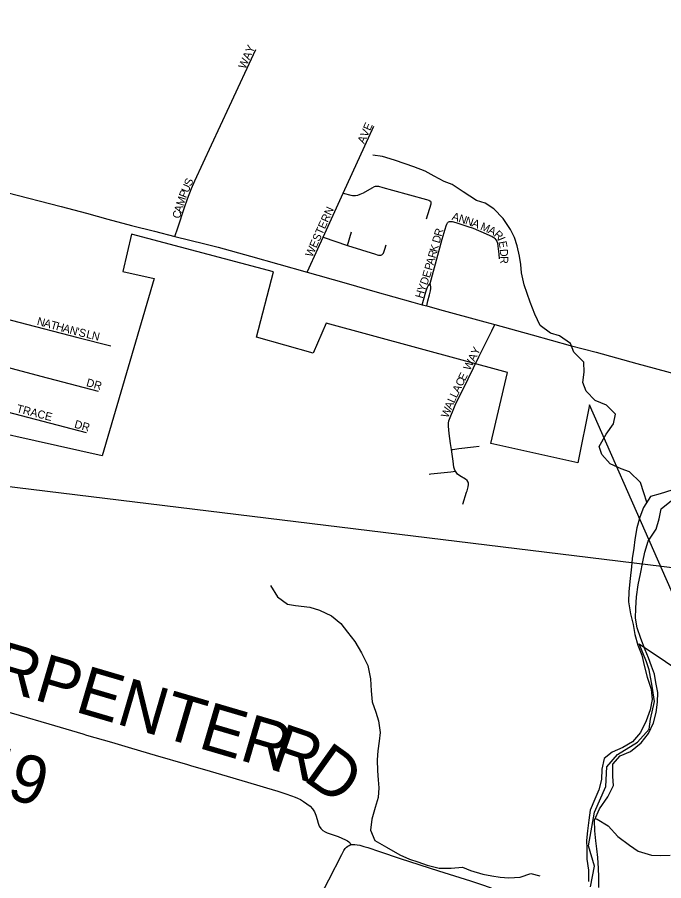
# Model space of a CAD drawing. Extents: x 1451455 to 1749751, y 218250 to 574981.
# Drawn here: x 1559243 to 1563281, y 374828 to 380219 of the extents above; entities that cross this region are included whole.
import ezdxf

# ---------------------------------------------------------------- set-up
doc = ezdxf.new("R2010")
doc.units = 0
for name, color, linetype in [('GM_X_City_Street', 7, 'Continuous'), ('GM_X_City_Street_Text', 7, 'Continuous'), ('GM_X_Corporation', 7, 'Continuous'), ('GM_X_County_Road', 7, 'Continuous'), ('GM_X_Major_Lake', 7, 'Continuous'), ('GM_X_Minor_River', 7, 'Continuous'), ('GM_X_Township', 7, 'Continuous'), ('GM_X_Township_Road', 7, 'Continuous'), ('GM_X_Township_Road_Text', 7, 'Continuous')]:
    doc.layers.add(name, color=color, linetype=linetype)

msp = doc.modelspace()

# ---------------------------------------------------------------- linework, layer by layer
at = {"layer": 'GM_X_City_Street'}
for points in [[(1560227.7, 378850.6), (1560245.4, 378905.2), (1560286.5, 379031), (1560305.4, 379086), (1560332.1, 379149.7), (1560352.5, 379196.8), (1560456.4, 379421.4), (1560567.8, 379662.8), (1560732.1, 380016.9)], [(1561279.1, 379121.5), (1561470.7, 379539.2)], [(1559088.4, 379147.2), (1559176.8, 379124.7), (1559516.8, 379037), (1559674.7, 378995.4), (1559807.9, 378959), (1559955.4, 378919.7), (1560099.6, 378882.6), (1560227.7, 378850.6)], [(1561279.1, 379121.5), (1561326.8, 379108.8), (1561336.3, 379106.8), (1561345.9, 379106.3), (1561355.5, 379106.6), (1561370, 379109), (1561384.8, 379113.5), (1561404.9, 379123), (1561459.1, 379153.4), (1561474.2, 379161.5), (1561481.3, 379164.1), (1561487, 379165), (1561492.2, 379165), (1561499.3, 379163.9), (1561526, 379156.7), (1561587.7, 379139.4), (1561799.6, 379081), (1561814.7, 379076), (1561819.2, 379073.6), (1561823.4, 379070.6), (1561825.5, 379067.1), (1561826.8, 379063.2), (1561826.8, 379058.6), (1561825.7, 379051.5), (1561798.2, 378959.1)], [(1561152.9, 378845.8), (1561279.1, 379121.5)], [(1561898.1, 378834.4), (1561921.4, 378917.5), (1561925.4, 378928.1), (1561929.9, 378935.5), (1561936, 378940.8), (1561941.9, 378943.1), (1561950.6, 378944.3), (1561958.8, 378943.5), (1561983.2, 378937.7), (1562058.4, 378913.3), (1562090.1, 378901.6), (1562171.5, 378866.3), (1562194.3, 378856.4), (1562209.4, 378849.5), (1562219.4, 378843.9), (1562227.1, 378837.6), (1562233.2, 378830), (1562237.8, 378821.4), (1562241.8, 378808.9), (1562245.2, 378789.5), (1562250.3, 378740.6), (1562252.9, 378711.3)], [(1561305.1, 378794.8), (1561329.9, 378879.8)], [(1560227.7, 378850.6), (1560415.3, 378803.8), (1560498.6, 378782.7), (1560700.7, 378727.8), (1561053.2, 378627.3)], [(1561053.2, 378627.3), (1561065.7, 378654.6), (1561152.9, 378845.8)], [(1561152.9, 378845.8), (1561305.1, 378794.8)], [(1561821.2, 378556.9), (1561898.1, 378834.4)], [(1561305.1, 378794.8), (1561481.6, 378738.8), (1561492, 378735.8), (1561499.9, 378734.2), (1561507, 378733.4), (1561514.6, 378733.9), (1561519.7, 378735.8), (1561523.8, 378738.8), (1561526.8, 378742), (1561530.4, 378746.8), (1561532.9, 378751.5), (1561535.6, 378757.6), (1561539.7, 378770.8), (1561547, 378798.2)], [(1561053.2, 378627.3), (1561120.3, 378608.1), (1561313, 378554.1), (1561476.9, 378507.1), (1561713.7, 378440.2), (1561772.5, 378424)], [(1561772.5, 378424), (1561780.1, 378452), (1561794.5, 378504.5), (1561800.6, 378522.7), (1561804.9, 378533.1), (1561810.1, 378542.3), (1561821.2, 378556.9)], [(1561800.8, 378416.2), (1561808.6, 378447.4), (1561818.4, 378486.7), (1561823.5, 378510.1), (1561826.2, 378524.5), (1561826.6, 378534.9), (1561824.9, 378545.3), (1561821.2, 378556.9)], [(1558871.8, 378413.5), (1558883.5, 378410.5), (1559252.4, 378315.6), (1559620.2, 378218.6), (1559827.2, 378167.6)], [(1561772.5, 378424), (1561800.8, 378416.2)], [(1561800.8, 378416.2), (1561881.3, 378394.1), (1562163.1, 378318.2), (1562227, 378300.4)], [(1562127.1, 378098.5), (1562145.1, 378135.6), (1562178.4, 378202.6), (1562207.3, 378260.9), (1562227, 378300.4)], [(1562227, 378300.4), (1562460.1, 378235.3), (1562697.5, 378170.6), (1562859, 378127), (1563112.2, 378058.1), (1563352.9, 377993), (1563490.9, 377954.5)], [(1558789.9, 378136.2), (1558856.1, 378118.7), (1559029.5, 378073), (1559390.2, 377978), (1559748.2, 377884.9)], [(1561938.2, 377699.6), (1561978.6, 377796.3), (1562058.8, 377961.9), (1562127.1, 378098.5)], [(1558711.1, 377875.9), (1558830.5, 377845.2), (1559130, 377768.2), (1559673.4, 377626)], [(1561955.8, 377519.9), (1561950.1, 377557.8), (1561940.3, 377620.9), (1561936.1, 377665.9), (1561936.6, 377685.1), (1561938.2, 377699.6)], [(1561955.8, 377519.9), (1561964.1, 377521), (1562000.3, 377526), (1562093.1, 377537.5), (1562128.9, 377540.9)], [(1561980.3, 377384.7), (1561976.4, 377392), (1561971, 377410), (1561965, 377448.4), (1561955.8, 377519.9)], [(1561816.1, 377366.4), (1561826, 377367.7), (1561951.3, 377381.6), (1561980.3, 377384.7)], [(1562025.6, 377178.7), (1562050.1, 377253.5), (1562052.5, 377263.1), (1562059.5, 377288), (1562062.5, 377302.1), (1562061.9, 377309.9), (1562059.5, 377317.1), (1562053.1, 377326.1), (1562042.4, 377335.2), (1562008.5, 377356.1), (1561993.1, 377366.3), (1561983.6, 377378.5), (1561980.3, 377384.7)]]:
    msp.add_lwpolyline(points, dxfattribs=at)
at = {"layer": 'GM_X_Corporation'}
msp.add_lwpolyline([(1562822.8, 374789.1), (1562848.4, 374918), (1562810.6, 375045.6), (1562848.3, 375255.8), (1562920.5, 375415.4), (1562925.9, 375538.8), (1562992.7, 375616.7), (1563118.1, 375692.8), (1563189.3, 375773.7), (1563197.9, 375837.2), (1563224.5, 375946.4), (1563209.3, 376043.2), (1563190.2, 376143.7), (1563173.1, 376194.9), (1563127.5, 376306.8), (1563622.1, 375976.3), (1562817.5, 377799.2), (1562744.2, 377437.6), (1562202.1, 377558.7), (1562304.6, 378000), (1561173.4, 378308.6), (1561090.6, 378121.4), (1560738.2, 378221.9), (1560843.9, 378629.1), (1559956, 378865.6), (1559901.9, 378631.5), (1560097.1, 378586.9), (1559774.2, 377481.3), (1558672.8, 377726.6)], dxfattribs=at)
at = {"layer": 'GM_X_County_Road'}
for points in [[(1561106.7, 374674.3), (1561113, 374686.7), (1561164.6, 374785.5), (1561188.7, 374832.8), (1561269.8, 374992.3), (1561283.5, 375017), (1561292.1, 375028.5), (1561299.5, 375036.9), (1561308.7, 375044.6), (1561315.6, 375048.9), (1561322.2, 375051.6), (1561327.6, 375053.1)], [(1561327.6, 375053.1), (1561333.2, 375053.8), (1561339, 375054), (1561351.7, 375053.8), (1561367.1, 375052.1), (1561382.3, 375049.3), (1561407.6, 375042.6), (1561432.3, 375035.3), (1561506.6, 375009.9), (1561634.1, 374967.7), (1561874.5, 374890.2), (1562074.1, 374826.6), (1562136.5, 374806.5), (1562203.8, 374784.5)]]:
    msp.add_lwpolyline(points, dxfattribs=at)
at = {"layer": 'GM_X_Major_Lake'}
for points in [[(1563332.2, 377267.2), (1563259.8, 377244.3), (1563199.5, 377227.3), (1563154.2, 377158), (1563131.2, 377098.3), (1563114, 377030.6), (1563100.7, 376958.8), (1563093.7, 376904.9), (1563084.5, 376839), (1563079.6, 376787.1), (1563072.3, 376715.2), (1563062.9, 376633.3)], [(1562875.6, 374785.9), (1562874.8, 374851.9), (1562873.8, 374903.9), (1562869, 374974), (1562864, 375026.1), (1562856.9, 375076.2), (1562850, 375140.3), (1562849.2, 375206.4), (1562880.5, 375275.9), (1562931.8, 375351.1), (1562967.1, 375422.6), (1562964.1, 375478.7), (1562963.5, 375554.7), (1563008.4, 375608), (1563072.9, 375635), (1563139.8, 375688), (1563186.9, 375747.2), (1563218.1, 375814.8), (1563233.2, 375878.5), (1563242.4, 375942.4), (1563243.5, 376002.4), (1563232.6, 376066.6), (1563223.5, 376116.7), (1563204.4, 376167), (1563185.4, 376219.3), (1563164.3, 376269.7), (1563137.6, 376340.1), (1563114.8, 376406.5), (1563103.8, 376466.7), (1563107, 376530.6), (1563110.3, 376600.6), (1563121.6, 376674.4), (1563136.8, 376744.2), (1563150.1, 376818), (1563163.2, 376879.8), (1563184.5, 376947.5), (1563233.8, 377022.7), (1563252.9, 377086.4), (1563266.1, 377150.2), (1563329, 377201.2)], [(1563062.9, 376633.3), (1563061.7, 376569.3), (1563074.4, 376495.1), (1563091.1, 376426.9), (1563100, 376364.7), (1563118.8, 376298.4), (1563143.7, 376236), (1563160.4, 376163.7), (1563177.2, 376099.5), (1563201.9, 376025), (1563208.7, 375958.9), (1563195.5, 375895.1), (1563172.3, 375825.5), (1563137, 375754), (1563086, 375694.8), (1563025.3, 375659.7), (1562958.8, 375630.8), (1562908.1, 375591.5), (1562894.9, 375523.7), (1562891.8, 375459.8), (1562876.6, 375396), (1562851.6, 375336.4), (1562822.3, 375268.8), (1562813.2, 375206.9), (1562804, 375139.1), (1562798.9, 375079.1), (1562800, 375029.1), (1562800.8, 374963.1), (1562811.6, 374894.9), (1562810.3, 374822.9)]]:
    msp.add_lwpolyline(points, dxfattribs=at)
at = {"layer": 'GM_X_Minor_River'}
for points in [[(1563176.2, 377191.6), (1563157.4, 377248.8), (1563136.4, 377315), (1563067.5, 377380), (1563015.8, 377398.8), (1562946.4, 377431.8), (1562895.3, 377488.5), (1562878.1, 377538.8), (1562921.3, 377616.1), (1562968.4, 377679.5), (1562979.4, 377741.3), (1562924.2, 377796.1), (1562852.8, 377827.1), (1562795.7, 377884), (1562776.6, 377938.2), (1562783.6, 378004.1), (1562782.6, 378066.1), (1562719.6, 378127), (1562698.5, 378181.3), (1562629.3, 378230.3), (1562573.6, 378247.1), (1562508.3, 378294), (1562475.5, 378364.5), (1562446.7, 378440.9), (1562427.6, 378495.2), (1562408.4, 378547.5), (1562391.7, 378623.7), (1562388.5, 378675.8), (1562379.4, 378727.9), (1562366.4, 378792.1), (1562349.2, 378844.3), (1562324.1, 378894.7), (1562277.2, 378963.3), (1562220.1, 379022.1), (1562166.7, 379058.9), (1562111, 379075.7), (1562027.9, 379128.9), (1561960.6, 379173.8), (1561908.9, 379194.5), (1561847.4, 379227.4), (1561789.9, 379258.2), (1561720.4, 379285.2), (1561666.7, 379304), (1561599.1, 379326.9), (1561525.4, 379349.9), (1561463.6, 379358.8)], [(1560823.8, 376671.2), (1560868.6, 376600.6), (1560929.9, 376553.7), (1560981.8, 376547), (1561069.6, 376535.8), (1561131.3, 376517), (1561204.8, 376481.9), (1561264, 376433.1), (1561305.2, 376380.5), (1561352.2, 376321.9), (1561393.1, 376251.3), (1561433.8, 376172.7), (1561448.5, 376088.5), (1561453.2, 376014.4), (1561460.1, 375944.3), (1561483.1, 375880), (1561500.2, 375825.7), (1561509, 375753.6), (1561504.1, 375699.7), (1561495.2, 375639.8), (1561490.3, 375583.8), (1561493.1, 375513.8), (1561498.2, 375457.7), (1561501.4, 375407.6), (1561496.4, 375347.7), (1561479.4, 375285.9), (1561458.2, 375212.2), (1561449.1, 375144.3), (1561476, 375079.9), (1561549.4, 375036.9), (1561632.6, 374989.7), (1561692.2, 374962.9), (1561745.9, 374946.2), (1561803.6, 374925.4), (1561879.3, 374906.3), (1561953.4, 374907.3), (1562023.5, 374912.3), (1562075.1, 374891.6), (1562150.8, 374868.6), (1562206.6, 374857.8), (1562258.5, 374851.1), (1562314.4, 374846.3), (1562384.5, 374849.3), (1562450.9, 374872.4), (1562506.7, 374859.6)], [(1562853.7, 375216.3), (1562866.4, 375212.6), (1562933.7, 375171.7), (1562994.6, 375104.8), (1563067.7, 375049.7), (1563121.1, 375013), (1563204.7, 374987.8), (1563260.7, 374985), (1563320.7, 374988.1)]]:
    msp.add_lwpolyline(points, dxfattribs=at)
at = {"layer": 'GM_X_Township'}
for points in [[(1579924.2, 397126.9), (1579705.3, 392782.1), (1579637.4, 388893.1), (1579618, 387770.8), (1579590.8, 387223.9), (1579198.2, 381777.6), (1578749.9, 375835.3), (1578742.8, 375741.4), (1578669, 374916.8), (1577178.6, 375098), (1570975.1, 375852.3), (1569426.9, 376040.6), (1568521, 376150.7), (1567232.5, 376307.4), (1566239, 376417.4), (1565662.2, 376492), (1564834.8, 376599), (1558782.7, 377336.1)], [(1570975.1, 375852.3), (1569426.9, 376040.6), (1568521, 376150.7), (1567232.5, 376307.4), (1566239, 376417.4), (1565662.2, 376492), (1564834.8, 376599), (1558782.7, 377336.1)]]:
    msp.add_lwpolyline(points, dxfattribs=at)
at = {"layer": 'GM_X_Township_Road'}
for points in [[(1558768.2, 376000.7), (1558926.6, 375956.2), (1559100, 375906.2), (1559254.2, 375860.7), (1559440.2, 375807.1), (1559652.6, 375744.7)], [(1559652.6, 375744.7), (1559676.2, 375737.7), (1559830.9, 375692.4), (1559956.2, 375656.2), (1560104.3, 375612.5), (1560306.5, 375553.4)], [(1560306.5, 375553.4), (1560324.5, 375548.2), (1560447.7, 375513), (1560554.1, 375481.5), (1560737.3, 375426.3), (1560799.4, 375408.6), (1560870.3, 375386.9), (1560920.6, 375370.2), (1560956, 375357.7), (1560978.7, 375349.5), (1560993.2, 375343.1), (1561011.4, 375334.4), (1561030.3, 375322.5), (1561052.1, 375308.7), (1561071.7, 375293.1), (1561086.6, 375276.7), (1561098.8, 375258.2), (1561107.7, 375238), (1561115.5, 375210.8), (1561121.6, 375187.3), (1561129.7, 375168.4), (1561139.6, 375154.2), (1561152.2, 375142.5), (1561166.6, 375133.2), (1561179, 375127), (1561191.2, 375122.1), (1561247.5, 375103.3), (1561271.2, 375094), (1561293.8, 375083.2), (1561305.1, 375077.1), (1561315.1, 375070.1), (1561319, 375066.5), (1561322.9, 375061.6), (1561327.6, 375053.1)]]:
    msp.add_lwpolyline(points, dxfattribs=at)

# ---------------------------------------------------------------- texts
at = {"layer": 'GM_X_City_Street_Text'}
for s, rotation, p in [('WAY', 65.8531, (1560666.9, 379891.9)), ('AVE', 66.0394, (1561410.5, 379425.4)), ('S', 66.258, (1560327.5, 379159.6)), ('P', 68.0084, (1560296.8, 379087.1)), ('U', 66.3493, (1560309.8, 379119.3)), ('M', 72.5471, (1560281.3, 379037.7)), ('A', 73.217, (1560268.6, 378995.7)), ('WESTERN', 65.771, (1561084.9, 378717.1)), ('C', 73.224, (1560257.2, 378957.8)), ('A', 343.1689, (1561953.8, 378955.3)), ('N', 341.7724, (1561995.6, 378942.7)), ('N', 341.3335, (1562037.3, 378929)), ('A', 338.8236, (1562078.5, 378915.1)), ('M', 337.2211, (1562131.4, 378894.3)), ('R', 74.2599, (1561892.7, 378846.8)), ('A', 333.8797, (1562179.3, 378874.2)), ('R', 317.4649, (1562215.7, 378856.9)), ('D', 74.2512, (1561880.8, 378804.4)), ('I', 291.907, (1562241.6, 378835)), ('E', 280.4552, (1562249.1, 378817.1)), ('R', 74.2497, (1561854.5, 378711.2)), ('K', 74.2407, (1561865.2, 378749.4)), ('D', 273.5654, (1562256.9, 378770.9)), ('A', 74.2564, (1561842.6, 378668.9)), ('R', 270.4372, (1562259.6, 378727.8)), ('P', 74.2482, (1561833, 378635)), ('D', 68.9374, (1561802.3, 378542.6)), ('E', 74.0146, (1561819.7, 378588.3)), ('Y', 69.9198, (1561787.3, 378501.5)), ('H', 74.4104, (1561775.8, 378460.1)), ('N', 344.8292, (1559362.4, 378299.9)), ('A', 344.8292, (1559404.8, 378288.4)), ('T', 344.846, (1559447.3, 378276.9)), ('H', 344.8292, (1559481.3, 378267.7)), ('A', 344.8292, (1559523.7, 378256.1)), ('N', 344.9036, (1559566.3, 378244.6)), ("'", 345.5666, (1559609.4, 378233)), ('S', 346.4611, (1559623, 378229.5)), ('L', 346.8569, (1559670.4, 378218.2)), ('N', 346.8714, (1559704.7, 378210.2)), ('WAY', 63.4379, (1562070.7, 378009)), ('DR', 344.4724, (1559670.4, 377917.1)), ('C', 63.9671, (1562021.7, 377909.3)), ('E', 63.9643, (1562039.1, 377944.8)), ('A', 63.9725, (1562002.4, 377869.7)), ('L', 63.9847, (1561987, 377838.1)), ('TRACE', 345.4653, (1559234.7, 377754.3)), ('W', 68.1315, (1561934, 377713.5)), ('A', 67.2204, (1561955.2, 377766.4)), ('L', 64.62, (1561972, 377806.4)), ('DR', 344.4724, (1559595.6, 377657.5))]:
    msp.add_text(s, height=50, rotation=rotation, dxfattribs=at).set_placement(p)
at = {"layer": 'GM_X_Township_Road_Text'}
for s, rotation, p in [('CARPENTER', 343.6368, (1558526.2, 376199.7)), ('T-149', 343.7869, (1558375.8, 375578.4)), ('R', 341.08, (1560809, 375529.7)), ('D', 324.4769, (1561021.7, 375460.3))]:
    msp.add_text(s, height=300, rotation=rotation, dxfattribs=at).set_placement(p)

doc.saveas('drawing.dxf')
